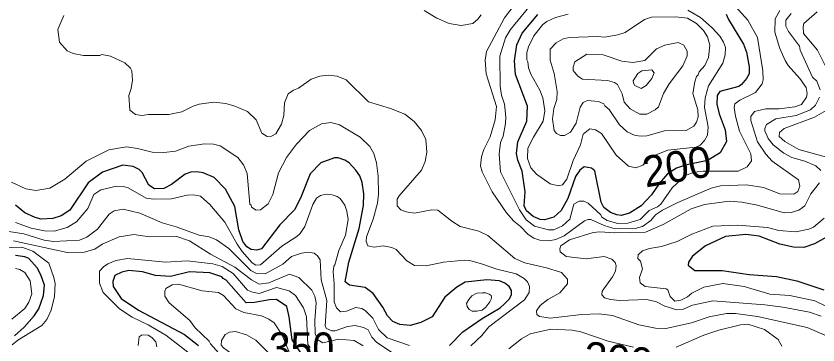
# Model space of a CAD drawing. Extents: x 673.3 to 698.5, y 6984.3 to 7012.3.
# Drawn here: x 694.832 to 696.909, y 6999.145 to 6999.996 of the extents above; entities that cross this region are included whole.
import ezdxf
from ezdxf.enums import TextEntityAlignment as Align

# ---------------------------------------------------------------- set-up
doc = ezdxf.new("R2010")
doc.units = 0
doc.header["$LTSCALE"] = 0.032
doc.layers.add('1', color=7, linetype='Continuous', lineweight=25)
doc.layers.add('2', color=7, linetype='Continuous', lineweight=13)
doc.layers.add('21', color=7, linetype='Continuous')
doc.layers.add('61', color=7, linetype='Continuous')

msp = doc.modelspace()

# ---------------------------------------------------------------- linework, layer by layer
at = {"layer": '1'}
for points in [[(696.6716, 7000.0007), (696.6772, 6999.9871), (696.7163, 6999.9228), (696.7243, 6999.9024), (696.7312, 6999.8648), (696.7308, 6999.8462), (696.7243, 6999.8344), (696.7108, 6999.8185), (696.7039, 6999.8139), (696.6545, 6999.801), (696.6481, 6999.7906), (696.6473, 6999.7679), (696.6527, 6999.7431), (696.6684, 6999.701), (696.6721, 6999.6712), (696.6556, 6999.642), (696.6232, 6999.6218), (696.5655, 6999.6103), (696.5425, 6999.6022), (696.5193, 6999.5877), (696.4987, 6999.5632), (696.4777, 6999.5328), (696.4507, 6999.5045), (696.4206, 6999.4855), (696.399, 6999.4796), (696.3877, 6999.4811), (696.3714, 6999.4875), (696.3542, 6999.5006), (696.3478, 6999.5141), (696.3314, 6999.5954), (696.3227, 6999.602), (696.303, 6999.6057), (696.2922, 6999.597), (696.2809, 6999.5807), (696.2611, 6999.5233), (696.2439, 6999.4923), (696.2248, 6999.4752), (696.2004, 6999.4682), (696.1896, 6999.4689), (696.1711, 6999.477), (696.1537, 6999.4918), (696.1482, 6999.5045), (696.1505, 6999.5413), (696.1432, 6999.5948), (696.1314, 6999.6233), (696.1277, 6999.6404), (696.1319, 6999.6705), (696.1553, 6999.7239), (696.1568, 6999.7623), (696.1251, 6999.845), (696.1229, 6999.88), (696.1287, 6999.9216), (696.1431, 6999.9518), (696.183, 6999.9998)], [(695.9547, 6999.1429), (695.9894, 6999.1784), (696.0391, 6999.2134), (696.0855, 6999.2411), (696.0981, 6999.2522), (696.1101, 6999.2643), (696.1153, 6999.2752), (696.1153, 6999.2856), (696.109, 6999.2959), (696.0975, 6999.3044), (696.0844, 6999.3109), (696.0516, 6999.3134), (695.9949, 6999.3068), (695.9733, 6999.2945), (695.9425, 6999.2683), (695.9096, 6999.2178), (695.8806, 6999.2025), (695.8529, 6999.1946), (695.8258, 6999.1977), (695.8074, 6999.2053), (695.7941, 6999.2197), (695.7819, 6999.2424), (695.7569, 6999.2777), (695.7361, 6999.2937), (695.6956, 6999.299), (695.6839, 6999.3079), (695.6937, 6999.3593), (695.7205, 6999.4456), (695.7318, 6999.5053), (695.7326, 6999.5356), (695.7287, 6999.5655), (695.722, 6999.5821), (695.7121, 6999.5971), (695.695, 6999.6157), (695.6837, 6999.6228), (695.6659, 6999.6293), (695.657, 6999.6293), (695.6209, 6999.6158), (695.5932, 6999.5875), (695.5688, 6999.5249), (695.5527, 6999.4942), (695.5148, 6999.4554), (695.4672, 6999.3935), (695.4555, 6999.39), (695.4405, 6999.3919), (695.4299, 6999.3988), (695.4192, 6999.4128), (695.4084, 6999.4427), (695.3981, 6999.5033), (695.3745, 6999.5477), (695.345, 6999.578), (695.3164, 6999.59), (695.2997, 6999.5927)], [(695.2997, 6999.5927), (695.2847, 6999.5919), (695.2702, 6999.587), (695.234, 6999.56), (695.2144, 6999.5495), (695.1901, 6999.5489), (695.1757, 6999.5586), (695.1585, 6999.5911), (695.1504, 6999.5984), (695.1352, 6999.6064), (695.1081, 6999.6098), (695.0554, 6999.5917), (695.0184, 6999.5641), (694.9712, 6999.4935), (694.9487, 6999.4788), (694.9271, 6999.4723), (694.8968, 6999.4706), (694.8812, 6999.4743), (694.8545, 6999.487), (694.8303, 6999.5063)], [(696.9316, 6999.4237), (696.9001, 6999.406), (696.8723, 6999.3965), (696.8454, 6999.398), (696.8106, 6999.4055), (696.7568, 6999.4258), (696.7226, 6999.4306), (696.6695, 6999.425), (696.6174, 6999.4015), (696.584, 6999.3746), (696.574, 6999.3589), (696.5732, 6999.3514), (696.5901, 6999.337), (696.6613, 6999.337), (696.7311, 6999.3272), (696.8019, 6999.3214), (696.8546, 6999.311), (696.9246, 6999.2874)], [(694.8273, 6999.1686), (694.8529, 6999.191), (694.8786, 6999.2199), (694.8906, 6999.2385), (694.9028, 6999.2726), (694.9052, 6999.2995), (694.8963, 6999.3264), (694.8867, 6999.344), (694.865, 6999.368), (694.8545, 6999.3729), (694.8306, 6999.376)], [(695.5709, 6999.1219), (695.5468, 6999.1579), (695.5395, 6999.2175), (695.533, 6999.2441), (695.5065, 6999.2619), (695.488, 6999.2612), (695.449, 6999.2542), (695.4275, 6999.254), (695.3759, 6999.3125), (695.368, 6999.3165), (695.365, 6999.3208), (695.3336, 6999.3313), (695.2812, 6999.3337), (695.2316, 6999.3219), (695.1932, 6999.3241), (695.159, 6999.3338), (695.1235, 6999.337), (695.1057, 6999.3329), (695.0877, 6999.3245), (695.0828, 6999.3085), (695.083, 6999.2959), (695.1044, 6999.265), (695.1491, 6999.2345), (695.2679, 6999.1721), (695.3045, 6999.1429)]]:
    msp.add_lwpolyline(points, dxfattribs=at)
at = {"layer": '2'}
for points in [[(696.6646, 7000.0557), (696.7274, 6999.985), (696.7528, 6999.9407), (696.7661, 6999.8539), (696.7669, 6999.8311), (696.7647, 6999.8206), (696.7473, 6999.798), (696.7065, 6999.7783), (696.6935, 6999.7684), (696.692, 6999.759), (696.6953, 6999.7366), (696.7061, 6999.6978), (696.735, 6999.6394), (696.7371, 6999.6213), (696.7259, 6999.6058), (696.7024, 6999.5944), (696.6117, 6999.5945), (696.5883, 6999.5919), (696.5656, 6999.583), (696.5313, 6999.5517), (696.5019, 6999.5086), (696.493, 6999.5018), (696.4722, 6999.4925), (696.4482, 6999.469), (696.4164, 6999.4599), (696.3904, 6999.4592), (696.3628, 6999.467), (696.3491, 6999.4757), (696.3465, 6999.4813), (696.3141, 6999.5112), (696.3023, 6999.5169), (696.2901, 6999.5169), (696.2767, 6999.5094), (696.2665, 6999.4703), (696.2475, 6999.4528), (696.2245, 6999.4429), (696.2111, 6999.4429), (696.1747, 6999.4523), (696.1534, 6999.4684), (696.1356, 6999.4945), (696.087, 6999.5928), (696.0836, 6999.6381), (696.0867, 6999.6683), (696.0934, 6999.6847), (696.1, 6999.7179), (696.1008, 6999.7345), (696.0966, 6999.7681), (696.0894, 6999.7907), (696.0859, 6999.8144), (696.0845, 6999.8922), (696.0994, 6999.9394), (696.1125, 6999.9611), (696.1599, 7000.0192)], [(696.1361, 7000.0426), (696.0968, 6999.9912), (696.0502, 6999.9044), (696.047, 6999.8821), (696.0496, 6999.8465), (696.0762, 6999.7619), (696.0731, 6999.7274), (696.06, 6999.6832), (696.0437, 6999.6501), (696.0373, 6999.6313), (696.0348, 6999.6082), (696.0388, 6999.5928), (696.0655, 6999.5405), (696.1023, 6999.4868), (696.1214, 6999.4646), (696.1385, 6999.4516), (696.1579, 6999.4305), (696.1727, 6999.4207), (696.1884, 6999.4155), (696.2119, 6999.4145), (696.2297, 6999.4177), (696.252, 6999.4272), (696.3043, 6999.4658), (696.3141, 6999.4697), (696.3209, 6999.4696), (696.3551, 6999.4541), (696.378, 6999.4469), (696.3973, 6999.4449), (696.4359, 6999.4462), (696.4547, 6999.4511), (696.4758, 6999.467), (696.4879, 6999.4816), (696.5065, 6999.4932), (696.5464, 6999.5134), (696.6322, 6999.55), (696.6564, 6999.5561), (696.7235, 6999.5593), (696.7683, 6999.552), (696.8103, 6999.5358), (696.8466, 6999.5351), (696.857, 6999.542), (696.8622, 6999.5555), (696.8589, 6999.5721), (696.7906, 6999.6199), (696.774, 6999.6387), (696.7521, 6999.6704), (696.7352, 6999.7252), (696.7354, 6999.7355), (696.7447, 6999.7484), (696.7737, 6999.7556), (696.8082, 6999.7556), (696.8493, 6999.7606), (696.8664, 6999.7672), (696.8792, 6999.7858), (696.8809, 6999.7958), (696.8781, 6999.8113), (696.8624, 6999.8344), (696.8319, 6999.8678), (696.8238, 6999.8805), (696.8104, 6999.9119), (696.7972, 6999.954), (696.7986, 6999.989), (696.8099, 7000.0103)], [(695.8892, 7000.0098), (695.9214, 6999.9901), (695.9541, 6999.9762), (695.9845, 6999.9714), (696.0153, 6999.9769), (696.028, 6999.9875), (696.0364, 6999.9992)], [(696.2623, 7000.0008), (696.2288, 6999.9923), (696.2069, 6999.9821), (696.1966, 6999.9744), (696.1726, 6999.9444), (696.1592, 6999.9161), (696.1552, 6999.9019), (696.1545, 6999.8827), (696.1577, 6999.8774), (696.1596, 6999.8619), (696.1653, 6999.8454), (696.1885, 6999.8039), (696.1967, 6999.7844), (696.2016, 6999.7505), (696.197, 6999.7237), (696.1721, 6999.6826), (696.1577, 6999.6535), (696.1562, 6999.6272), (696.1651, 6999.6034), (696.1802, 6999.5869), (696.2154, 6999.5615), (696.2366, 6999.5561), (696.2473, 6999.5594), (696.2588, 6999.5734), (696.2748, 6999.6222), (696.2938, 6999.6622), (696.301, 6999.6902), (696.3183, 6999.7041), (696.3329, 6999.7017), (696.348, 6999.6922), (696.3865, 6999.6362), (696.4185, 6999.6074), (696.4369, 6999.6034), (696.4555, 6999.6098), (696.48, 6999.6332), (696.5205, 6999.6485), (696.5924, 6999.6569), (696.6037, 6999.6617), (696.6148, 6999.6739), (696.6228, 6999.6875), (696.6243, 6999.7092), (696.6155, 6999.7596), (696.6171, 6999.7844), (696.6254, 6999.8153), (696.6626, 6999.874), (696.6684, 6999.8951), (696.6691, 6999.9144), (696.6643, 6999.9283), (696.6547, 6999.9435), (696.6353, 6999.9654), (696.6048, 6999.9925), (696.5717, 7000.0112)], [(695.3438, 6999.7727), (695.3062, 6999.7678), (695.2905, 6999.763), (695.2609, 6999.7477), (695.2278, 6999.7411), (695.1744, 6999.741), (695.1577, 6999.7384), (695.1411, 6999.7407), (695.1263, 6999.752), (695.1235, 6999.79), (695.13, 6999.8083), (695.1332, 6999.8302), (695.1316, 6999.8541), (695.128, 6999.8613), (695.1131, 6999.8751), (695.076, 6999.8924), (695.0541, 6999.8963), (695.0486, 6999.8941), (695.0067, 6999.8934), (694.98, 6999.8986), (694.9644, 6999.9059), (694.9442, 6999.928), (694.9403, 6999.9608), (694.9557, 6999.9977)], [(696.8398, 7000.0028), (696.8255, 6999.9854), (696.8255, 6999.9701), (696.8323, 6999.9559), (696.8611, 6999.9179), (696.863, 6999.9073), (696.8946, 6999.8381), (696.9065, 6999.8277), (696.9144, 6999.8046)], [(696.9582, 6999.8077), (696.908, 6999.9077), (696.872, 6999.9504), (696.8703, 6999.9678), (696.8728, 6999.9762), (696.9069, 7000.0064)], [(696.9309, 6999.1683), (696.8807, 6999.1902), (696.7525, 6999.218), (696.6952, 6999.2262), (696.6718, 6999.2262), (696.6274, 6999.2174), (696.5815, 6999.2019), (696.5146, 6999.1872), (696.4883, 6999.1881), (696.445, 6999.1968), (696.3766, 6999.2212), (696.3424, 6999.2253), (696.2965, 6999.2238), (696.2164, 6999.214), (696.1876, 6999.2179), (696.1809, 6999.2236), (696.1798, 6999.2333), (696.1897, 6999.2468), (696.209, 6999.2622), (696.2406, 6999.2798), (696.2602, 6999.303), (696.2598, 6999.315), (696.2449, 6999.332), (696.2056, 6999.3442), (696.1497, 6999.3568), (696.1238, 6999.3686), (696.0541, 6999.4275), (696.0302, 6999.4393), (695.9825, 6999.4515), (695.9608, 6999.4651), (695.9246, 6999.4931), (695.9091, 6999.494), (695.8638, 6999.4853), (695.8424, 6999.4891), (695.8289, 6999.4942), (695.8191, 6999.5046), (695.8188, 6999.5218), (695.8239, 6999.5307), (695.8816, 6999.5969), (695.8914, 6999.6196), (695.8956, 6999.6435), (695.893, 6999.6763), (695.8816, 6999.6994), (695.8632, 6999.7227), (695.8385, 6999.7417), (695.8021, 6999.7569), (695.7443, 6999.7742), (695.6868, 6999.8307), (695.6639, 6999.8403), (695.6403, 6999.8427), (695.6184, 6999.8402), (695.5964, 6999.8324), (695.5633, 6999.8095), (695.5503, 6999.8044), (695.5366, 6999.7947), (695.5267, 6999.7715), (695.5257, 6999.7386), (695.5193, 6999.716), (695.5047, 6999.6908), (695.4932, 6999.6848), (695.4821, 6999.684), (695.4688, 6999.6929), (695.4533, 6999.7271), (695.4313, 6999.749), (695.3985, 6999.763), (695.375, 6999.7693), (695.3438, 6999.7727)], [(696.9127, 6999.786), (696.9031, 6999.7648), (696.8897, 6999.7529), (696.853, 6999.7384), (696.8001, 6999.7299), (696.7759, 6999.7148), (696.771, 6999.7048), (696.771, 6999.6989), (696.78, 6999.6793), (696.7929, 6999.6628), (696.8204, 6999.6409), (696.8417, 6999.63), (696.875, 6999.6201), (696.9037, 6999.6081), (696.9167, 6999.5957)], [(696.9531, 6999.6247), (696.8592, 6999.6502), (696.8228, 6999.6713), (696.8085, 6999.6843), (696.8098, 6999.6942), (696.8214, 6999.7051), (696.8998, 6999.734), (696.9303, 6999.7511)], [(695.1176, 6999.657), (695.1461, 6999.653), (695.1839, 6999.6432), (695.2141, 6999.6424), (695.2444, 6999.6458), (695.2794, 6999.6594), (695.32, 6999.6651), (695.3434, 6999.6643), (695.3607, 6999.6597), (695.4061, 6999.6302), (695.4209, 6999.6112), (695.4305, 6999.5886), (695.4371, 6999.5091), (695.4409, 6999.5064), (695.4418, 6999.5015), (695.4536, 6999.4937), (695.4649, 6999.4941), (695.485, 6999.5099), (695.4968, 6999.5342), (695.5118, 6999.5903), (695.5325, 6999.6301), (695.5585, 6999.6647), (695.5917, 6999.6993), (695.6229, 6999.7171), (695.6474, 6999.7204), (695.6697, 6999.7145), (695.7227, 6999.6825), (695.7483, 6999.6585), (695.7581, 6999.6402), (695.7658, 6999.6158), (695.7701, 6999.5811), (695.7709, 6999.5347), (695.7683, 6999.5115), (695.7572, 6999.4703), (695.7392, 6999.4241), (695.7384, 6999.4125), (695.7433, 6999.4011), (695.7593, 6999.3981), (695.7826, 6999.4013), (695.8054, 6999.3968), (695.8162, 6999.3919), (695.8436, 6999.3621), (695.8642, 6999.3504), (695.8945, 6999.3493), (695.9393, 6999.3589), (695.9938, 6999.3638), (696.0069, 6999.3629), (696.0402, 6999.3541), (696.0775, 6999.3404), (696.1271, 6999.3287), (696.148, 6999.3166), (696.1569, 6999.3076), (696.1616, 6999.2962), (696.161, 6999.2803), (696.149, 6999.2615), (696.0566, 6999.1918), (696.0386, 6999.169), (696.0095, 6999.1423)], [(694.82, 6999.5662), (694.8568, 6999.5487), (694.8831, 6999.5447), (694.9189, 6999.5506), (694.9584, 6999.5736), (695.0133, 6999.6199), (695.0723, 6999.6497), (695.1176, 6999.657)], [(695.5794, 6999.4516), (695.5677, 6999.4335), (695.5591, 6999.425), (695.5198, 6999.4004), (695.4649, 6999.3516), (695.4526, 6999.3509), (695.4432, 6999.357), (695.4176, 6999.3864), (695.4043, 6999.4056), (695.3728, 6999.4622), (695.3339, 6999.5084), (695.3096, 6999.5296), (695.2912, 6999.5332), (695.2753, 6999.5325), (695.2348, 6999.5227), (695.1877, 6999.5219), (695.1691, 6999.5247), (695.1225, 6999.5512), (695.1095, 6999.5551), (695.0923, 6999.556), (695.0516, 6999.5461), (695.0331, 6999.534), (695.0176, 6999.4975), (694.9887, 6999.4629), (694.9644, 6999.449), (694.9303, 6999.4395), (694.9052, 6999.4396), (694.8712, 6999.4473), (694.8306, 6999.4617)], [(696.9128, 6999.564), (696.8909, 6999.536), (696.8752, 6999.5048), (696.8595, 6999.4933), (696.8397, 6999.4871), (696.8212, 6999.4862), (696.7525, 6999.5063), (696.7115, 6999.5145), (696.6787, 6999.5169), (696.6148, 6999.5079), (696.581, 6999.4973), (696.5082, 6999.4561), (696.4624, 6999.4364), (696.3827, 6999.4348), (696.344, 6999.4373), (696.3266, 6999.4354), (696.2652, 6999.4168), (696.2433, 6999.4012), (696.2401, 6999.3933), (696.2412, 6999.3854), (696.2572, 6999.3737), (696.3083, 6999.3679), (696.3556, 6999.3736), (696.3755, 6999.3666), (696.3839, 6999.3584), (696.3865, 6999.3492), (696.3842, 6999.3355), (696.3767, 6999.3213), (696.3498, 6999.2839), (696.3493, 6999.2747), (696.3562, 6999.2665), (696.3714, 6999.262), (696.3946, 6999.2597), (696.4654, 6999.2621), (696.4909, 6999.2563), (696.5122, 6999.2447), (696.5432, 6999.2352), (696.5581, 6999.236), (696.5843, 6999.2473), (696.6366, 6999.2588), (696.7716, 6999.2483), (696.8177, 6999.2425), (696.8871, 6999.2296), (696.9171, 6999.2195)], [(695.8505, 6999.1433), (695.7932, 6999.1627), (695.7708, 6999.1847), (695.7563, 6999.2139), (695.7362, 6999.2338), (695.7272, 6999.2386), (695.7116, 6999.2417), (695.6873, 6999.232), (695.6719, 6999.2304), (695.662, 6999.2411), (695.6561, 6999.2562), (695.656, 6999.3026), (695.6529, 6999.3343), (695.6545, 6999.3483), (695.6576, 6999.3524), (695.6677, 6999.3889), (695.6854, 6999.4291), (695.692, 6999.4693), (695.6886, 6999.4912), (695.6832, 6999.5067), (695.6717, 6999.5233), (695.6634, 6999.5291), (695.651, 6999.5333), (695.635, 6999.5348), (695.6207, 6999.531), (695.6098, 6999.5243), (695.6003, 6999.5079), (695.5794, 6999.4516)], [(694.8016, 6999.4404), (694.8518, 6999.4322), (694.9046, 6999.416), (694.9291, 6999.4128), (694.9961, 6999.4159), (695.0148, 6999.4238), (695.043, 6999.4439), (695.0726, 6999.4831), (695.086, 6999.4917), (695.1094, 6999.4957), (695.1526, 6999.4853), (695.2105, 6999.4603), (695.2468, 6999.4504), (695.3057, 6999.4291), (695.3318, 6999.4242), (695.351, 6999.4171), (695.3829, 6999.3944), (695.44, 6999.3371), (695.4544, 6999.3299), (695.4769, 6999.3289), (695.5231, 6999.3539), (695.5454, 6999.3732), (695.5709, 6999.3823), (695.588, 6999.385), (695.6038, 6999.3818), (695.6123, 6999.375), (695.6191, 6999.3651), (695.6219, 6999.3128), (695.6365, 6999.2596)], [(696.9312, 6999.2443), (696.9011, 6999.2586), (696.8359, 6999.2726), (696.7843, 6999.2765), (696.7178, 6999.2955), (696.6623, 6999.3037), (696.6132, 6999.2944), (696.5821, 6999.279), (696.5714, 6999.2695), (696.5538, 6999.2606), (696.5381, 6999.258), (696.5258, 6999.2697), (696.5203, 6999.2875), (696.5159, 6999.2903), (696.4617, 6999.296), (696.4489, 6999.305), (696.4469, 6999.3191), (696.4541, 6999.3416), (696.4492, 6999.3612), (696.4428, 6999.3688), (696.4434, 6999.3775), (696.4546, 6999.388), (696.4724, 6999.394), (696.504, 6999.3995), (696.5444, 6999.4122), (696.5827, 6999.4313), (696.6366, 6999.4518), (696.7012, 6999.455), (696.7781, 6999.4486), (696.8079, 6999.4412), (696.8515, 6999.4372), (696.8856, 6999.4444), (696.8975, 6999.4495), (696.9248, 6999.473)], [(695.731, 6999.1423), (695.7072, 6999.1559), (695.6678, 6999.1594), (695.6268, 6999.1504), (695.6136, 6999.1581), (695.6065, 6999.1734), (695.6055, 6999.2085), (695.6089, 6999.2536), (695.6058, 6999.271), (695.5975, 6999.2863), (695.5641, 6999.3188), (695.54, 6999.3279), (695.4867, 6999.3057), (695.4612, 6999.3022), (695.4419, 6999.3133), (695.3987, 6999.3459), (695.3358, 6999.3798), (695.2806, 6999.4143), (695.2479, 6999.4256), (695.1776, 6999.4245), (695.1368, 6999.4306), (695.0988, 6999.4248), (695.0549, 6999.4052), (695.0355, 6999.3924), (695.0084, 6999.3844), (694.9642, 6999.3842), (694.8252, 6999.4144)], [(694.7912, 6999.3964), (694.8464, 6999.3973), (694.8749, 6999.3876), (694.9166, 6999.3564), (694.9297, 6999.3196), (694.9329, 6999.3036), (694.9312, 6999.2704), (694.9227, 6999.2346), (694.9111, 6999.2102), (694.8989, 6999.1947), (694.8364, 6999.1567), (694.8218, 6999.1453)], [(695.5938, 6999.1379), (695.5873, 6999.146), (695.5844, 6999.2173), (695.5761, 6999.2404), (695.5553, 6999.2724), (695.539, 6999.2851), (695.506, 6999.2929), (695.4616, 6999.2778), (695.4438, 6999.2812), (695.4314, 6999.2866), (695.3941, 6999.3294), (695.3659, 6999.3473), (695.3412, 6999.3547), (695.2748, 6999.3622), (695.219, 6999.359), (695.12, 6999.3687), (695.0899, 6999.3632), (695.0692, 6999.3545), (695.0578, 6999.3469), (695.0478, 6999.3358), (695.0476, 6999.3046), (695.0576, 6999.2808), (695.0993, 6999.2383), (695.1326, 6999.2166), (695.1738, 6999.1971), (695.2194, 6999.1702), (695.2956, 6999.111)], [(694.8211, 6999.2111), (694.8543, 6999.2389), (694.8647, 6999.255), (694.8725, 6999.2769), (694.8685, 6999.3106), (694.8541, 6999.3319), (694.8417, 6999.3402), (694.8306, 6999.3426)], [(695.544, 6999.1142), (695.5199, 6999.172), (695.5005, 6999.2016), (695.4867, 6999.2114), (695.4676, 6999.2197), (695.4219, 6999.229), (695.4011, 6999.238), (695.3694, 6999.2726), (695.3562, 6999.2807), (695.3138, 6999.2849), (695.2528, 6999.3019), (695.2359, 6999.3003), (695.2196, 6999.2905), (695.2172, 6999.284), (695.2172, 6999.2705), (695.2285, 6999.254), (695.2823, 6999.2076), (695.2961, 6999.1887), (695.3319, 6999.1544), (695.3353, 6999.1473), (695.3631, 6999.1161)], [(695.6365, 6999.2596), (695.6324, 6999.1931), (695.6359, 6999.1872), (695.6496, 6999.1815), (695.6583, 6999.1815), (695.6906, 6999.1921), (695.7098, 6999.1952), (695.7321, 6999.1898), (695.7438, 6999.1839), (695.7532, 6999.1649), (695.766, 6999.1506), (695.8065, 6999.1246)], [(696.5419, 6999.139), (696.6138, 6999.17), (696.6524, 6999.1831), (696.7081, 6999.1969), (696.7278, 6999.1985), (696.7705, 6999.1846), (696.806, 6999.1586), (696.8151, 6999.1414)], [(696.1085, 6999.1347), (696.1413, 6999.1601), (696.1637, 6999.1734), (696.2174, 6999.1855), (696.2724, 6999.183), (696.2949, 6999.179), (696.3658, 6999.1548), (696.4308, 6999.1389)], [(695.1479, 6999.1436), (695.1509, 6999.1655), (695.158, 6999.1705), (695.174, 6999.17), (695.1837, 6999.1635), (695.1935, 6999.1526), (695.1961, 6999.1395)]]:
    msp.add_lwpolyline(points, dxfattribs=at)
for points in [[(696.5947, 6999.8396), (696.5989, 6999.8439), (696.601, 6999.8511), (696.6162, 6999.8683), (696.6252, 6999.8887), (696.6292, 6999.9209), (696.6226, 6999.9424), (696.6123, 6999.9582), (696.594, 6999.9765), (696.5715, 6999.9903), (696.5401, 6999.9942), (696.4776, 6999.9934), (696.4597, 6999.9871), (696.4097, 6999.9536), (696.391, 6999.947), (696.3558, 6999.9413), (696.3379, 6999.9428), (696.2646, 6999.9404), (696.249, 6999.9371), (696.2305, 6999.9262), (696.2156, 6999.9102), (696.2155, 6999.8821), (696.2261, 6999.8476), (696.2334, 6999.801), (696.2325, 6999.7803), (696.2246, 6999.7564), (696.2213, 6999.729), (696.2254, 6999.6996), (696.2314, 6999.6915), (696.2424, 6999.6864), (696.2522, 6999.6864), (696.2679, 6999.6955), (696.2824, 6999.7183), (696.2931, 6999.7599), (696.3012, 6999.7725), (696.3119, 6999.7775), (696.3402, 6999.7751), (696.3546, 6999.7687), (696.3572, 6999.7631), (696.3683, 6999.7536), (696.3953, 6999.7142), (696.4149, 6999.6963), (696.4352, 6999.687), (696.4532, 6999.6848), (696.4656, 6999.686), (696.5112, 6999.6985), (696.5673, 6999.6995), (696.5872, 6999.7111), (696.5948, 6999.721), (696.599, 6999.7347), (696.5975, 6999.753), (696.5853, 6999.7953), (696.59, 6999.8258)], [(696.4011, 6999.8793), (696.3522, 6999.8955), (696.31, 6999.8972), (696.2796, 6999.8774), (696.2751, 6999.8639), (696.2752, 6999.855), (696.287, 6999.8407), (696.2993, 6999.8321), (696.3636, 6999.8288), (696.3822, 6999.8238), (696.3899, 6999.8189), (696.4017, 6999.7946), (696.4071, 6999.7734), (696.4222, 6999.7557), (696.4478, 6999.7418), (696.4655, 6999.7418), (696.487, 6999.7533), (696.4958, 6999.7608), (696.5089, 6999.7958), (696.5238, 6999.8205), (696.5586, 6999.8674), (696.5705, 6999.893), (696.5698, 6999.9046), (696.562, 6999.9202), (696.5469, 6999.9274), (696.5122, 6999.9207), (696.4906, 6999.9107), (696.4604, 6999.881), (696.4292, 6999.8753)], [(696.4511, 6999.8086), (696.4639, 6999.8158), (696.4783, 6999.834), (696.485, 6999.8493), (696.4791, 6999.857), (696.4532, 6999.854), (696.442, 6999.8476), (696.4306, 6999.8281), (696.4308, 6999.8218), (696.4345, 6999.8164)], [(696.0001, 6999.2444), (695.9983, 6999.2517), (696.0045, 6999.2625), (696.0128, 6999.2717), (696.0251, 6999.2783), (696.0398, 6999.2796), (696.0483, 6999.2798), (696.0576, 6999.2765), (696.0624, 6999.273), (696.0634, 6999.2686), (696.0624, 6999.2633), (696.0593, 6999.2558), (696.049, 6999.2424), (696.0391, 6999.235), (696.0256, 6999.232), (696.0132, 6999.232), (696.0052, 6999.2367)], [(695.419, 6999.1074), (695.3885, 6999.1232), (695.3692, 6999.1369), (695.3634, 6999.1442), (695.3641, 6999.1563), (695.3738, 6999.172), (695.3843, 6999.1779), (695.3998, 6999.1792), (695.4283, 6999.171), (695.4529, 6999.1566), (695.5002, 6999.1094), (695.5316, 6999.0622), (695.5327, 6999.0481), (695.5297, 6999.0449), (695.5191, 6999.0422), (695.4865, 6999.0521), (695.4621, 6999.0711), (695.4435, 6999.0906)]]:
    msp.add_lwpolyline(points, close=True, dxfattribs=at)

# ---------------------------------------------------------------- texts
at = {"layer": '21', "width": 0.95}
msp.add_text('350', height=0.08, dxfattribs=at).set_placement((695.4863, 6999.097))
at = {"layer": '61'}
for rotation, p in [(9.782, (696.5503, 6999.5671)), (353.66, (696.3869, 6999.0653))]:
    msp.add_text('200', height=0.08, rotation=rotation, dxfattribs=at).set_placement(p, align=Align.CENTER)

doc.saveas('drawing.dxf')
